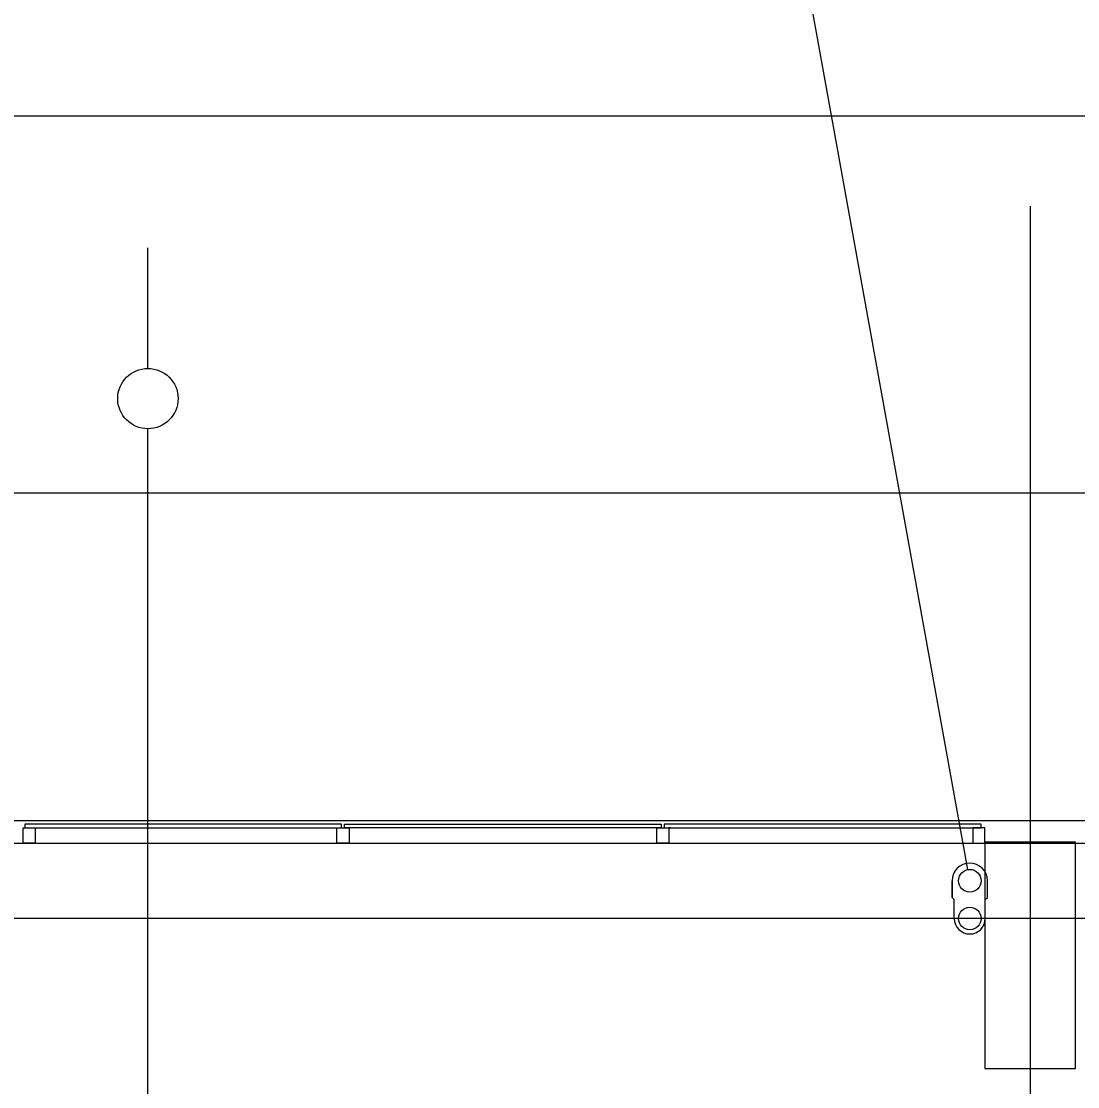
# Model space of a CAD drawing. Extents: x -264205 to -263659, y -1242401 to -1242060.
# Drawn here: x -263862.16 to -263855.15, y -1242089.07 to -1242082.01 of the extents above; entities that cross this region are included whole.
import ezdxf

# ---------------------------------------------------------------- set-up
doc = ezdxf.new("R2010")
doc.units = 0
for name, color, linetype in [('OBRUBNIKY_KOMUNIKACIE_PROJEKT', 7, 'Continuous'), ('OSI_STAVBY_KFA', 7, 'Continuous'), ('RAM_NA_TLAC_12xA4_1-250', 7, 'Continuous'), ('SITUACIA_DSP_2D', 7, 'Continuous')]:
    doc.layers.add(name, color=color, linetype=linetype)

msp = doc.modelspace()

# ---------------------------------------------------------------- linework, layer by layer
at = {"layer": 'OBRUBNIKY_KOMUNIKACIE_PROJEKT'}
msp.add_line((-263894.9678, -1242087.3072), (-263808.9678, -1242087.3072), dxfattribs=at)
at = {"layer": 'OSI_STAVBY_KFA'}
for p, q in [((-263855.4678, -1242083.2372), (-263855.4678, -1242083.2372)), ((-263855.4678, -1242083.2372), (-263855.4678, -1242246.7072)), ((-263792.6528, -1242087.9572), (-263911.5228, -1242087.9572))]:
    msp.add_line(p, q, dxfattribs=at)
at = {"layer": 'RAM_NA_TLAC_12xA4_1-250'}
msp.add_lwpolyline([(-263980.2898, -1242085.136), (-263770.2898, -1242085.136), (-263770.2898, -1242307.886), (-263980.2898, -1242307.886)], close=True, dxfattribs=at)
at = {"layer": 'SITUACIA_DSP_2D'}
for p, q in [((-263855.8811, -1242087.6334), (-263857.4624, -1242078.8823)), ((-263788.1428, -1242082.6399), (-263924.1428, -1242082.6399)), ((-263861.3163, -1242084.312), (-263861.3162, -1242083.512)), ((-263861.3178, -1242093.0072), (-263861.3164, -1242084.712)), ((-263894.9678, -1242087.3072), (-263808.9678, -1242087.3072)), ((-263862.1427, -1242087.4573), (-263862.1427, -1242087.3573)), ((-263862.1427, -1242087.3573), (-263862.1027, -1242087.3573)), ((-263860.0327, -1242087.3323), (-263862.1327, -1242087.3323)), ((-263862.1327, -1242087.3323), (-263862.1327, -1242087.3573)), ((-263862.1327, -1242087.3573), (-263860.0327, -1242087.3573)), ((-263862.1027, -1242087.3573), (-263862.0627, -1242087.3573)), ((-263862.0627, -1242087.3573), (-263862.0627, -1242087.4573)), ((-263860.0627, -1242087.4573), (-263860.0627, -1242087.3573)), ((-263860.0627, -1242087.3573), (-263860.0227, -1242087.3573)), ((-263860.0327, -1242087.3573), (-263860.0327, -1242087.3323)), ((-263860.0227, -1242087.3573), (-263859.9827, -1242087.3573)), ((-263860.0127, -1242087.3323), (-263857.9127, -1242087.3323)), ((-263860.0127, -1242087.3573), (-263860.0127, -1242087.3323)), ((-263857.9127, -1242087.3573), (-263860.0127, -1242087.3573)), ((-263859.9827, -1242087.3573), (-263859.9827, -1242087.4573)), ((-263857.9427, -1242087.4573), (-263857.9427, -1242087.3573)), ((-263857.9427, -1242087.3573), (-263857.8527, -1242087.3573)), ((-263857.9127, -1242087.3323), (-263857.9127, -1242087.3573)), ((-263855.7927, -1242087.3323), (-263857.8927, -1242087.3323)), ((-263857.8927, -1242087.3323), (-263857.8927, -1242087.3573)), ((-263857.8927, -1242087.3573), (-263855.7927, -1242087.3573)), ((-263857.8527, -1242087.3573), (-263857.8627, -1242087.3573)), ((-263857.8627, -1242087.3573), (-263857.8627, -1242087.4573)), ((-263855.8077, -1242087.3573), (-263855.8477, -1242087.3573)), ((-263855.8477, -1242087.3573), (-263855.8477, -1242087.4573)), ((-263855.7677, -1242087.3573), (-263855.8077, -1242087.3573)), ((-263855.7927, -1242087.3573), (-263855.7927, -1242087.3323)), ((-263855.7677, -1242087.4573), (-263855.7677, -1242087.3573)), ((-263894.5809, -1242087.4572), (-263809.3546, -1242087.4572)), ((-263862.0627, -1242087.4573), (-263862.1427, -1242087.4573)), ((-263859.9827, -1242087.4573), (-263860.0627, -1242087.4573)), ((-263857.8627, -1242087.4573), (-263857.9427, -1242087.4573)), ((-263855.8477, -1242087.4573), (-263855.7677, -1242087.4573)), ((-263855.1677, -1242087.4523), (-263855.7677, -1242087.4523)), ((-263855.7677, -1242087.4523), (-263855.7677, -1242088.9523)), ((-263855.1677, -1242088.9523), (-263855.1677, -1242087.4523)), ((-263855.9848, -1242087.7072), (-263855.9848, -1242087.8182)), ((-263855.9848, -1242087.8182), (-263855.9848, -1242087.7072)), ((-263855.7508, -1242087.8182), (-263855.7508, -1242087.7072)), ((-263855.9708, -1242087.8322), (-263855.9848, -1242087.8182)), ((-263855.9708, -1242087.9572), (-263855.9708, -1242087.8322)), ((-263855.7648, -1242087.8322), (-263855.7508, -1242087.8182)), ((-263855.7648, -1242087.9572), (-263855.7648, -1242087.8322)), ((-263855.7677, -1242088.9523), (-263855.1677, -1242088.9523))]:
    msp.add_line(p, q, dxfattribs=at)
for centre, radius in [((-263861.3162, -1242084.512), 0.2), ((-263855.8678, -1242087.7072), 0.075), ((-263855.8678, -1242087.9572), 0.075)]:
    msp.add_circle(centre, radius, dxfattribs=at)
for centre, radius, start, end in [((-263855.8678, -1242087.7072), 0.117, 0, 180), ((-263855.8678, -1242087.9572), 0.103, 180, 0)]:
    msp.add_arc(centre, radius, start, end, dxfattribs=at)

doc.saveas('drawing.dxf')
